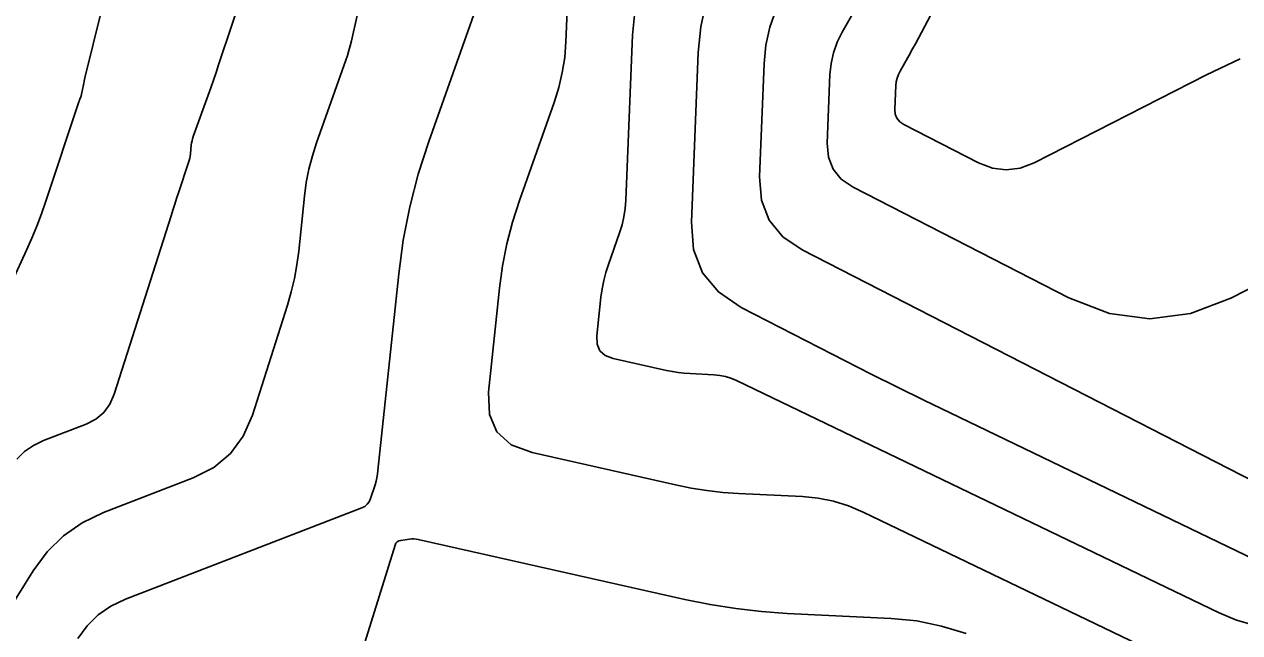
# Model space of a CAD drawing. Extents: x 1354696 to 1366163, y 660729 to 670380.
# Drawn here: x 1360163.1 to 1360216.4, y 663995.8 to 664022.5 of the extents above; entities that cross this region are included whole.
import ezdxf

# ---------------------------------------------------------------- set-up
doc = ezdxf.new("R2010")
doc.units = 0
doc.layers.add('R_Contours', color=7, linetype='Continuous')

msp = doc.modelspace()

# ---------------------------------------------------------------- linework, layer by layer
at = {"layer": 'R_Contours'}
for points in [[(1360165.465, 663995.56), (1360165.878, 663996.121), (1360166.364, 663996.596), (1360166.921, 663996.983), (1360167.55, 663997.284), (1360177.905, 664001.287), (1360178.04, 664001.356), (1360178.151, 664001.448), (1360178.236, 664001.564), (1360178.297, 664001.704), (1360178.489, 664002.309), (1360178.534, 664002.461), (1360178.57, 664002.615), (1360178.598, 664002.77), (1360178.619, 664002.927), (1360179.526, 664011.549), (1360179.725, 664013.028), (1360180.011, 664014.489), (1360180.382, 664015.93), (1360180.84, 664017.351), (1360184.118, 664026.6)], [(1360173.429, 664026.082), (1360171.635, 664020.717), (1360171.523, 664020.382), (1360171.408, 664020.048), (1360171.292, 664019.715), (1360171.174, 664019.382), (1360170.525, 664017.571), (1360170.496, 664017.479), (1360170.471, 664017.386), (1360170.453, 664017.291), (1360170.44, 664017.195), (1360170.4, 664016.81), (1360170.388, 664016.714), (1360170.37, 664016.619), (1360170.347, 664016.525), (1360170.319, 664016.433), (1360169.88, 664015.105), (1360169.797, 664014.853), (1360169.715, 664014.601), (1360169.633, 664014.348), (1360169.552, 664014.096), (1360167.064, 664006.276), (1360166.873, 664005.836), (1360166.604, 664005.471), (1360166.255, 664005.179), (1360165.828, 664004.962), (1360163.962, 664004.24), (1360163.52, 664004.03), (1360163.129, 664003.758), (1360162.789, 664003.425)], [(1360186.96, 664024.451), (1360186.851, 664021.722), (1360186.799, 664021.045), (1360186.696, 664020.377), (1360186.543, 664019.719), (1360186.34, 664019.07), (1360184.813, 664014.763), (1360184.511, 664013.824), (1360184.266, 664012.872), (1360184.077, 664011.908), (1360183.945, 664010.93), (1360183.466, 664006.371), (1360183.499, 664005.389), (1360183.828, 664004.619), (1360184.452, 664004.061), (1360185.371, 664003.715), (1360191.66, 664002.298), (1360192.344, 664002.16), (1360193.033, 664002.051), (1360193.725, 664001.972), (1360194.422, 664001.922), (1360197.216, 664001.785), (1360197.906, 664001.717), (1360198.579, 664001.582), (1360199.235, 664001.38), (1360199.873, 664001.11), (1360212.696, 663994.933)], [(1360192.999, 664023.474), (1360192.758, 664022.384), (1360192.647, 664021.257), (1360192.349, 664013.817), (1360192.447, 664012.623), (1360192.842, 664011.603), (1360193.536, 664010.757), (1360194.528, 664010.084), (1360199.092, 664007.743), (1360200.234, 664007.161), (1360201.381, 664006.587), (1360202.531, 664006.02), (1360203.684, 664005.46), (1360218.266, 663998.435)], [(1360199.936, 664023.869), (1360198.953, 664022.144), (1360198.736, 664021.704), (1360198.575, 664021.249), (1360198.47, 664020.777), (1360198.422, 664020.289), (1360198.302, 664017.289), (1360198.353, 664016.669), (1360198.558, 664016.139), (1360198.919, 664015.7), (1360199.434, 664015.351), (1360208.892, 664010.498), (1360210.666, 664009.816), (1360212.44, 664009.587), (1360214.215, 664009.813), (1360215.99, 664010.493), (1360230.846, 664018.084)], [(1360161.264, 663994.936), (1360163.51, 663998.538), (1360164.12, 663999.367), (1360164.837, 664000.068), (1360165.659, 664000.64), (1360166.588, 664001.084), (1360170.529, 664002.607), (1360171.423, 664003.062), (1360172.151, 664003.672), (1360172.716, 664004.436), (1360173.115, 664005.356), (1360174.652, 664010.184), (1360174.82, 664010.765), (1360174.959, 664011.351), (1360175.067, 664011.944), (1360175.146, 664012.543), (1360175.399, 664014.953), (1360175.48, 664015.551), (1360175.595, 664016.142), (1360175.745, 664016.724), (1360175.93, 664017.299), (1360177.215, 664020.923), (1360177.285, 664021.131), (1360177.349, 664021.342), (1360177.406, 664021.554), (1360177.457, 664021.768), (1360177.703, 664022.881)], [(1360162.043, 664010.034), (1360163.221, 664012.584), (1360163.456, 664013.113), (1360163.676, 664013.647), (1360163.881, 664014.188), (1360164.071, 664014.734), (1360165.519, 664019.098), (1360165.529, 664019.125), (1360165.538, 664019.153), (1360165.548, 664019.18), (1360165.558, 664019.207), (1360165.599, 664019.314), (1360165.608, 664019.342), (1360165.617, 664019.369), (1360165.624, 664019.397), (1360165.63, 664019.425), (1360165.712, 664019.838), (1360165.728, 664019.916), (1360165.744, 664019.994), (1360165.762, 664020.072), (1360165.78, 664020.149), (1360166.514, 664023.15)], [(1360189.899, 664023.331), (1360189.77, 664022.024), (1360189.481, 664014.785), (1360189.452, 664014.419), (1360189.397, 664014.058), (1360189.314, 664013.703), (1360189.205, 664013.353), (1360188.712, 664011.963), (1360188.599, 664011.613), (1360188.508, 664011.259), (1360188.438, 664010.899), (1360188.389, 664010.535), (1360188.21, 664008.836), (1360188.222, 664008.47), (1360188.345, 664008.183), (1360188.577, 664007.975), (1360188.92, 664007.846), (1360191.264, 664007.318), (1360191.519, 664007.267), (1360191.775, 664007.226), (1360192.033, 664007.197), (1360192.293, 664007.178), (1360193.334, 664007.127), (1360193.591, 664007.102), (1360193.842, 664007.051), (1360194.086, 664006.976), (1360194.324, 664006.875), (1360215.481, 663996.684), (1360216.235, 663996.373), (1360217.01, 663996.154)], [(1360217.59, 664002.145), (1360197.208, 664012.601), (1360196.356, 664013.178), (1360195.76, 664013.906), (1360195.42, 664014.782), (1360195.336, 664015.809), (1360195.535, 664020.773), (1360195.614, 664021.581), (1360195.787, 664022.361), (1360196.054, 664023.115)], [(1360216.39, 664020.984), (1360214.914, 664020.277), (1360207.373, 664016.424), (1360206.761, 664016.189), (1360206.148, 664016.111), (1360205.536, 664016.19), (1360204.924, 664016.426), (1360201.659, 664018.1), (1360201.481, 664018.221), (1360201.357, 664018.373), (1360201.286, 664018.555), (1360201.269, 664018.77), (1360201.31, 664019.805), (1360201.327, 664019.973), (1360201.363, 664020.136), (1360201.418, 664020.293), (1360201.493, 664020.445), (1360201.833, 664021.041), (1360201.917, 664021.19), (1360202, 664021.339), (1360202.082, 664021.49), (1360202.163, 664021.641), (1360203.087, 664023.38)], [(1360204.383, 663995.783), (1360203.316, 663996.113), (1360202.221, 663996.333), (1360201.098, 663996.444), (1360196.551, 663996.667), (1360195.417, 663996.747), (1360194.291, 663996.876), (1360193.17, 663997.053), (1360192.057, 663997.279), (1360180.386, 663999.907), (1360180.291, 663999.924), (1360180.196, 663999.932), (1360180.1, 663999.932), (1360180.004, 663999.923), (1360179.619, 663999.869), (1360179.531, 663999.846), (1360179.461, 663999.803), (1360179.406, 663999.74), (1360179.369, 663999.657), (1360175.523, 663987.281)]]:
    msp.add_lwpolyline(points, dxfattribs=at)

doc.saveas('drawing.dxf')
